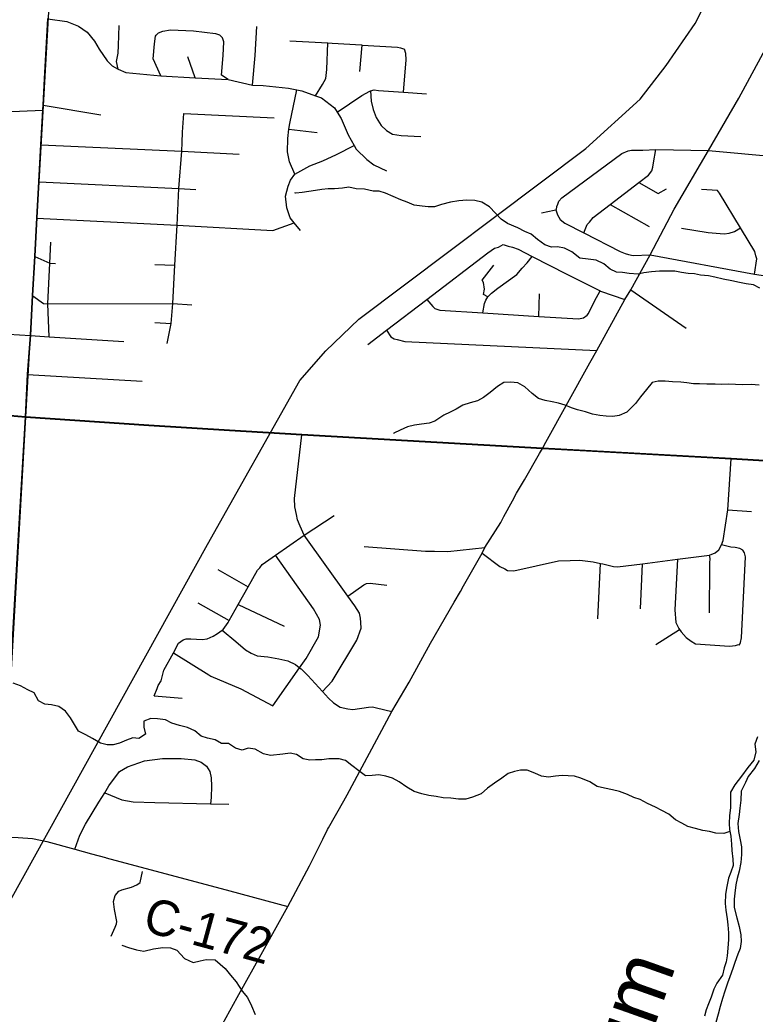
# Model space of a CAD drawing. Extents: x 114843 to 284848, y 317643 to 566895.
# Drawn here: x 219135 to 225346, y 417397 to 425802 of the extents above; entities that cross this region are included whole.
import ezdxf

# ---------------------------------------------------------------- set-up
doc = ezdxf.new("R2010")
doc.units = 0
for name, color, linetype in [('GM_X_City_Street', 7, 'Continuous'), ('GM_X_County_Road', 7, 'Continuous'), ('GM_X_County_Road_Text', 7, 'Continuous'), ('GM_X_Major_River', 7, 'Continuous'), ('GM_X_Major_River_Text', 7, 'Continuous'), ('GM_X_Minor_River', 7, 'Continuous'), ('GM_X_Rail_Line', 7, 'Continuous'), ('GM_X_State_Route', 7, 'Continuous'), ('GM_X_Township', 7, 'Continuous'), ('GM_X_Township_Road', 7, 'Continuous')]:
    doc.layers.add(name, color=color, linetype=linetype)

msp = doc.modelspace()

# ---------------------------------------------------------------- linework, layer by layer
at = {"layer": 'GM_X_City_Street'}
for p, q in [((222005.9, 425365.1), (222026.6, 425589.4)), ((220615.2, 425312.9), (220554, 425489.6)), ((219332, 425081), (219817.5, 424999.7)), ((220508.8, 424852.6), (220521.1, 425010.9)), ((220521.1, 425010.9), (221284.2, 424975.2)), ((221407.8, 424877.6), (221646.4, 424850.2)), ((224951.2, 424696.3), (226171.7, 424587.9)), ((224120.2, 424240.1), (224449.6, 424055.8)), ((221271.2, 424021.6), (221452.4, 424085.3)), ((223039.1, 423600.5), (223139.2, 423727.4)), ((223519.1, 423295.3), (223523.8, 423485.1)), ((224296.2, 423519.9), (224762.2, 423194.8)), ((218203.2, 423193.1), (219224.8, 423133.8)), ((221535.9, 421445.1), (221791, 421611.6)), ((225114.9, 421659.2), (225315.5, 421645.4)), ((224017.6, 420738.3), (224039.7, 421206.9)), ((224378.9, 420823.3), (224396, 421203.9)), ((220808.2, 421156.6), (221062.9, 421008.2)), ((220638.2, 420872.4), (220903.9, 420724.2)), ((220980.1, 420860.4), (221367.4, 420676.5)), ((224508.7, 420520.8), (224707.6, 420647.3)), ((220269.4, 420088.1), (220505.2, 420067.7))]:
    msp.add_line(p, q, dxfattribs=at)
for points in [[(219372.2, 425809.7), (219530.4, 425788.8), (219629.8, 425748.1), (219702.6, 425696.9), (219763.9, 425621.8), (219805.7, 425554.1), (219871.5, 425457), (219914.7, 425414.4), (219965.2, 425386.6), (220030.6, 425356), (220325.1, 425328.6), (220615.2, 425312.9), (220893.4, 425297.2), (221101.3, 425249.6), (221189.6, 425245.8), (221403.7, 425223.5), (221474.9, 425209.2), (221515.4, 425201.1), (221632, 425160.4), (221683.9, 425142.3), (221793.1, 425057.6), (221816.4, 425021.4), (221849.9, 424969), (221908.8, 424830), (221958.3, 424741.3), (221976.5, 424708.8), (222065.5, 424620.9), (222124.1, 424576.4), (222230.6, 424526)], [(219965.2, 425386.6), (219951.7, 425450.5), (219966.5, 425520.3), (219967, 425584.6), (219973.6, 425755.3)], [(220306.7, 425692.1), (220341.4, 425706.9), (220406.1, 425716.5), (220600.7, 425708.9), (220786.8, 425687.6), (220820.4, 425674.3), (220847.5, 425649.1)], [(221101.3, 425249.6), (221121.1, 425501.8), (221136.6, 425746.5)], [(220325.1, 425328.6), (220260, 425472.8), (220270.9, 425599), (220279.5, 425665), (220285.9, 425672.8), (220306.7, 425692.1)], [(220893.4, 425297.2), (220837.4, 425333.9), (220851.8, 425500.2), (220858.3, 425616.5), (220847.5, 425649.1)], [(221415.2, 425625.2), (221736.1, 425608.7), (221771.6, 425606.3), (222020.7, 425589.7), (222026.6, 425589.4), (222325.4, 425571.9), (222349.3, 425566.9), (222383, 425555.6)], [(221632, 425160.4), (221692.3, 425256.6), (221720.3, 425305.8), (221727.3, 425381.9), (221736.1, 425608.7)], [(222374.7, 425190.8), (222397.6, 425464.5), (222394.7, 425518.5), (222383, 425555.6)], [(221457.9, 424497.6), (221413.8, 424601.9), (221397, 424686.9), (221397.3, 424799.5), (221407.8, 424877.6), (221414.3, 424925.5), (221474.9, 425209.2)], [(221816.4, 425021.4), (222022.2, 425161.4), (222091.9, 425198.9), (222097.8, 425200.7), (222126.5, 425209.6), (222164.5, 425206.1), (222374.7, 425190.8), (222571.3, 425176.4)], [(222097.8, 425200.7), (222102.8, 425116.1), (222120.1, 425045), (222143.6, 424975.8), (222187.2, 424909.7), (222231.8, 424867.8), (222282.8, 424835.7), (222354.7, 424824.9), (222521.2, 424816.4)], [(217690.5, 424942.7), (217888.4, 424901.8), (217955.4, 424897.4), (218285.4, 424876), (218347.9, 424871.9), (218386, 424869.7), (218430.2, 424879.6), (218594.1, 424929.8), (218805.8, 424994.5), (218868.7, 425011.4), (218872.1, 425012.3), (218898.2, 425018.3), (218928.3, 425020.2), (218998.6, 425025.9), (219329.6, 425037.6)], [(221505.8, 424021.3), (221452.4, 424085.3), (221417.5, 424127.2), (221388.6, 424212.8), (221378.4, 424311.7), (221401.8, 424395.2), (221421.8, 424446.7), (221457.9, 424497.6), (221583.3, 424569.2), (221695.4, 424611.1), (221810, 424665), (221958.3, 424741.3)], [(223898.9, 424001.7), (223927.8, 424071.2), (223945.9, 424093.2), (223977.9, 424131.1), (224120.2, 424240.1), (224364.3, 424427.1), (224444.7, 424488.6), (224472.8, 424524.6), (224482.9, 424556.7), (224487, 424592.7), (224508.3, 424704.8)], [(224273.3, 424695.5), (224301.3, 424699.4), (224341.3, 424701.3), (224397.3, 424699.2), (224508.3, 424704.8), (224951.2, 424696.3)], [(223542.2, 424170.3), (223647.2, 424193.4), (223662.1, 424196.7), (223668.2, 424198.1), (223672.3, 424224.1), (223678.3, 424244.1), (223688.4, 424268.2), (223712.4, 424298.2), (224219.3, 424671.6), (224273.3, 424695.5)], [(224364.3, 424427.1), (224528.3, 424334.1), (224596.4, 424374)], [(225342.1, 423651.5), (225360.6, 423780.9), (225352.7, 423807), (225342.8, 423843.1), (225230.5, 424029.9), (225222.5, 424043.3), (225046.1, 424336.8), (225028.2, 424358.9), (224894.3, 424367.2)], [(223662.1, 424196.7), (223676.1, 424154), (223698, 424113.9), (223739.9, 424083.7), (223898.9, 424001.7), (224205.1, 423844), (224247.1, 423825.8), (224277, 423817.8), (224317, 423809.6), (224459.6, 423816.9)], [(224723.5, 424041), (224949.3, 424004.4), (225083.2, 423992), (225127.2, 423997.9), (225171.3, 424013.8), (225222.5, 424043.3)], [(222073.3, 423056.7), (222232.8, 423178.5), (222573.4, 423438.7), (223088.5, 423832), (223143.1, 423871.3), (223179.2, 423880.8), (223217.5, 423902.3)], [(223217.5, 423902.3), (223259.3, 423887.7), (223297.3, 423881.1), (223343, 423862.4), (223463.3, 423800.9), (223754.2, 423652.1), (224036.2, 423511.8), (224040.3, 423509.8), (224246.7, 423439.4)], [(223047, 423325.5), (223060.5, 423403.5), (223071.6, 423431.1), (223089.1, 423460.7), (223119.7, 423490.8), (223172.4, 423534.1), (223332, 423650.1), (223378.8, 423703.6), (223421.4, 423747.1), (223463.3, 423800.9)], [(224459.6, 423816.9), (225342.1, 423651.5), (225784, 423583.4), (225820, 423587.3), (225850, 423597.3), (225906, 423623.2)], [(223089.1, 423460.7), (223052.6, 423480.7), (223058.6, 423524.9), (223051.9, 423581.7), (223039.1, 423600.5)], [(222573.4, 423438.7), (222624, 423379.6), (222639.7, 423361.3), (222683.6, 423348.7), (223047, 423325.5), (223519.1, 423295.3), (223855, 423273.9), (223895.1, 423283.3), (223927.5, 423304.9), (223939.7, 423320.8), (223989.1, 423424.3), (224036.2, 423511.8)], [(222232.8, 423178.5), (222268.3, 423122.1), (222298, 423105.6), (222321.9, 423099.3), (222385.8, 423084.3), (224007.5, 423006.4)], [(221691.7, 420123.8), (221773.4, 420211), (221982.3, 420558.7), (222017.7, 420658.4), (222016.4, 420708.6), (222012.9, 420744.7), (222003.5, 420786.9), (221964.4, 420847.6), (221906, 420929), (221535.9, 421445.1), (221501.6, 421521.6), (221480.3, 421576), (221470.9, 421620.2), (221457.8, 421684.5), (221454.8, 421756.7), (221517.8, 422293.8)], [(224959.5, 421276), (225007.8, 421297.4), (225040.1, 421321), (225061.7, 421363.2), (225077.3, 421400.6), (225114.9, 421659.2), (225143.8, 422091)], [(220269.4, 420088.1), (220293.5, 420149.7), (220303.1, 420174.3), (220328.9, 420215.4), (220339.5, 420259.4), (220352.1, 420303.3), (220432, 420451.6), (220475.4, 420532), (220513.8, 420561.5), (220539.9, 420569.2), (220579.9, 420570.6), (220675.9, 420563.3), (220716, 420570.7), (220766.3, 420592), (220804.6, 420615.5), (220844, 420642.7), (220853.1, 420648.9), (220893.9, 420706.4), (220903.9, 420724.2), (220980.1, 420860.4), (221062.9, 421008.2), (221142.2, 421149.9), (221162.5, 421169.6), (221180.9, 421197.4), (221294.8, 421276.9), (221535.9, 421445.1)], [(225213, 420518.8), (225223.3, 420538.7), (225229.8, 420578.7), (225265.4, 421261.7), (225255.8, 421295.8), (225242.2, 421320.1), (225218.3, 421332.5), (225178.4, 421341), (225140.5, 421343.6), (225061.7, 421363.2)], [(221272.3, 420001.7), (221497.1, 420325.5), (221552, 420404.5), (221656.6, 420585.4), (221673.9, 420685.4), (221664.6, 420731.6), (221613.9, 420822.5), (221294.8, 421276.9)], [(223038.8, 421294.7), (223189.5, 421180.9), (223231.2, 421160.3), (223253, 421147.9), (223307, 421143.2), (223684.3, 421228), (223784.4, 421232.6), (223864.4, 421233.5), (223978.3, 421219.8), (224039.7, 421206.9), (224060.1, 421202.6), (224149.8, 421181.3), (224183.8, 421176.8), (224396, 421203.9), (224691.7, 421241.8), (224959.5, 421276)], [(224960.7, 420789), (224964.1, 421177.7), (224964.5, 421207.8), (224965.1, 421247.9), (224959.5, 421276)], [(224691.7, 421241.8), (224666.9, 420815.2), (224677.4, 420708.8), (224700.7, 420656.4), (224707.6, 420647.3), (224722.3, 420628), (224763.7, 420581.3), (224805.3, 420548.7), (224842.9, 420526.1), (225128.8, 420508), (225180.9, 420513.3), (225205, 420521), (225213, 420518.8)], [(221906, 420929), (222040.9, 421026.9), (222063, 421036.6), (222095.1, 421040.2), (222234.9, 421022.1)], [(220844, 420642.7), (220959.7, 420547.2), (221040.8, 420475.9), (221088.4, 420447.2), (221140.1, 420426.4), (221228.1, 420417.1), (221323.8, 420399.7), (221397.6, 420382.6), (221463.2, 420351.7), (221493.4, 420328.3), (221497.1, 420325.5), (221510.7, 420314.9), (221568, 420260), (221691.7, 420123.8), (221741.4, 420069.1), (221784.8, 420028.4), (221840.3, 419991.6), (221904.1, 419976.6), (221948.1, 419972), (222080.4, 419992.2), (222112.5, 419993.7), (222146.4, 419987.2), (222276.4, 419955.5)], [(220432, 420451.6), (220729.7, 420263.9), (220747.6, 420253.6), (221000.1, 420145.8), (221272.3, 420001.7)]]:
    msp.add_lwpolyline(points, dxfattribs=at)
at = {"layer": 'GM_X_County_Road'}
msp.add_line((223550.5, 422179.8), (223922.2, 422159.1), dxfattribs=at)
for points in [[(219182.5, 422444), (219199.2, 422805), (219224.8, 423133.8), (219243.2, 423468.1), (219261.5, 423801.2), (219279.4, 424126.1), (219296.4, 424433.9), (219313.5, 424744.5), (219329.6, 425037.6), (219332, 425081), (219344.2, 425301.5), (219372.2, 425809.7)], [(207171.6, 423138.2), (207544.8, 423127), (207659, 423118.1), (208121.7, 423101.3), (208660.2, 423069.6), (209290.3, 423034.9), (209580.3, 423015.5), (210871, 422914.4), (211731.6, 422854.2), (212368.9, 422805.5), (213259.8, 422756.2), (214160.8, 422723.8), (215114.7, 422690.3), (216143.7, 422641.2), (216564.5, 422611.5), (216713.6, 422606.8), (217874.7, 422539.2), (218988.2, 422460.7), (219182.5, 422444)], [(219006.8, 419386.4), (219024.9, 419701), (219088.5, 420805.9), (219125.2, 421442), (219182.5, 422444)], [(219182.5, 422444), (220224.4, 422372.9), (220907, 422331.1), (221517.8, 422293.8), (223550.5, 422179.8)], [(223922.2, 422159.1), (225143.8, 422091), (226451.7, 422012.8)], [(218930.9, 418896.6), (218978.4, 418894.7), (219119.4, 418890.3), (219241.1, 418881), (219362.5, 418855.5), (219599.9, 418790.6), (219739, 418752.4), (219859.2, 418720.1), (219864.5, 418718.7)], [(219864.5, 418718.7), (220907.3, 418438.1), (221397.7, 418306.4)]]:
    msp.add_lwpolyline(points, dxfattribs=at)
at = {"layer": 'GM_X_Major_River'}
for points in [[(225365.1, 419741.8), (225343.2, 419677.6), (225353.4, 419613.4), (225335.5, 419543.2), (225285.6, 419480.9), (225231.7, 419408.6), (225173.8, 419336.3), (225137.9, 419272.1), (225138.1, 419141.7), (225128.3, 419075.5), (225126.4, 419009.4), (225130.6, 418957.3), (225140.7, 418901.1), (225146.9, 418833), (225149, 418780.9), (225157.2, 418706.7), (225159.3, 418652.6), (225141.4, 418596.4), (225121.5, 418546.2), (225107.6, 418476), (225095.7, 418409.8), (225093.9, 418331.6), (225098.1, 418275.5), (225110.2, 418203.4), (225116.4, 418151.3), (225122.5, 418083.1), (225120.6, 418027), (225114.8, 417954.8), (225110.9, 417890.6), (225101, 417838.5), (225085.1, 417788.3), (225069.2, 417726.1), (225021.3, 417659.8), (224997.4, 417607.6), (224973.5, 417539.4), (224951.6, 417485.2), (224933.7, 417433.1), (224919.8, 417378.9)], [(225379.6, 419541.3), (225341.7, 419473.1), (225287.8, 419404.8), (225263.8, 419354.6), (225228, 419282.3), (225224.1, 419206.1), (225216.3, 419137.9), (225210.4, 419083.8), (225200.5, 419007.6), (225204.7, 418939.4), (225218.9, 418871.3), (225231, 418811.2), (225231.2, 418745), (225225.3, 418678.8), (225211.5, 418606.6), (225193.6, 418542.4), (225183.7, 418490.3), (225173.8, 418418.1), (225169.9, 418367.9), (225170.1, 418297.8), (225190.3, 418211.6), (225212.5, 418137.5), (225224.7, 418067.3), (225226.8, 418011.2), (225218.9, 417953), (225201, 417902.9), (225175.1, 417834.6), (225159.2, 417782.5), (225131.4, 417712.2), (225111.5, 417658.1), (225091.6, 417591.8), (225069.7, 417529.6), (225049.8, 417461.4), (225033.9, 417397.2), (224994.2, 417256.8)]]:
    msp.add_lwpolyline(points, dxfattribs=at)
at = {"layer": 'GM_X_Minor_River'}
for points in [[(222533, 424226.7), (222467, 424234.9), (222407, 424261.1), (222353, 424279.3), (222289, 424309.5), (222223.1, 424337.7), (222171.1, 424353.9), (222119, 424354), (222047, 424370.2), (221975, 424374.4), (221915, 424388.6), (221858.9, 424380.6), (221792.9, 424374.8), (221738.9, 424372.9), (221686.8, 424367), (221632.8, 424359.1), (221520.7, 424343.3), (221464.7, 424337.4), (221458.7, 424339.4)], [(225385.2, 423534.5), (225331.3, 423562.7), (225271.2, 423570.9), (225215.2, 423583), (225149.2, 423597.2), (225077.2, 423609.4), (225005.2, 423625.6), (224951.2, 423637.8), (224885.2, 423643.9), (224833.2, 423654.1), (224779.1, 423658.2), (224725.1, 423666.4), (224669.1, 423678.5), (224607.1, 423678.7), (224539, 423676.8), (224471, 423670.9), (224406.9, 423663), (224356.9, 423653.1), (224282.9, 423657.3), (224226.9, 423665.5), (224174.8, 423669.6), (224122.9, 423693.8), (224066.9, 423740), (224002.9, 423770.2), (223934.9, 423780.4), (223864.9, 423788.6), (223799, 423840.9), (223735, 423873.1), (223677, 423883.3), (223626.9, 423881.4), (223568.9, 423899.5), (223509, 423945.8), (223453.1, 423990.1), (223401.1, 424014.2), (223341.1, 424044.4), (223255.1, 424080.7), (223201.2, 424117), (223153.2, 424169.2), (223103.3, 424221.4), (223037.4, 424259.7), (222979.4, 424275.9), (222909.3, 424278), (222843.3, 424272.2), (222773.2, 424260.3), (222697.1, 424240.4), (222637.1, 424222.5), (222585, 424222.6), (222533, 424226.7)], [(225381.6, 422714.3), (225313.6, 422720.5), (225241.6, 422716.7), (225181.6, 422720.8), (225121.5, 422722.9), (225063.5, 422719.1), (225007.5, 422721.2), (224939.4, 422723.3), (224877.4, 422725.5), (224825.4, 422725.6), (224769.3, 422733.8), (224717.3, 422737.9), (224647.3, 422742), (224585.3, 422748.2), (224527.2, 422748.3), (224477.2, 422736.4), (224429.1, 422678.4), (224376.9, 422614.3), (224336.8, 422560.2), (224262.6, 422486.2), (224198.5, 422458.3), (224144.5, 422448.4), (224086.4, 422452.5), (224034.4, 422458.6), (223972.4, 422468.8), (223914.4, 422489), (223846.4, 422505.2), (223794.4, 422521.3), (223742.4, 422543.5), (223686.4, 422561.7), (223632.4, 422571.8), (223572.4, 422584), (223516.4, 422600.2), (223462.5, 422644.4), (223400.5, 422698.7), (223342.6, 422732.9), (223280.6, 422739.1), (223224.5, 422737.2), (223170.4, 422703.2), (223108.3, 422651.2), (223050.2, 422609.2), (223000.1, 422581.3), (222938, 422563.3), (222876, 422543.4), (222819.9, 422511.5), (222769.8, 422485.5), (222715.7, 422459.6), (222641.6, 422409.6), (222591.5, 422393.6), (222527.4, 422383.8), (222467.4, 422375.9), (222409.3, 422362), (222347.3, 422334), (222293.2, 422308.1), (222291.2, 422302.1)], [(219401.1, 420010.2), (219345.1, 420016.4), (219291.1, 420046.6), (219255.2, 420112.8), (219203.3, 420139), (219141.3, 420171.2), (219079.3, 420195.4)], [(225133.5, 418941.1), (225082.3, 418924.9), (225014.2, 418927.1), (224960.2, 418941.2), (224904.2, 418949.4), (224842.2, 418965.6), (224778.2, 418981.8), (224726.2, 419009.9), (224672.2, 419040.1), (224616.3, 419086.4), (224558.3, 419118.6), (224504.4, 419146.8), (224436.4, 419177), (224374.4, 419211.2), (224322.4, 419227.4), (224268.4, 419253.6), (224200.4, 419277.8), (224142.4, 419294), (224074.4, 419306.2), (224010.4, 419322.3), (223948.5, 419360.6), (223874.5, 419392.8), (223820.5, 419409), (223766.4, 419411.1), (223716.4, 419413.2), (223658.4, 419407.3), (223600.3, 419399.4), (223540.3, 419407.6), (223484.3, 419433.8), (223420.3, 419458), (223364.3, 419458.1), (223314.3, 419448.2), (223260.2, 419430.3), (223206.1, 419392.3), (223144, 419348.3), (223085.9, 419306.3), (223031.8, 419258.3), (222959.7, 419230.4), (222901.6, 419214.5), (222841.6, 419214.6), (222775.5, 419222.8), (222711.5, 419225), (222651.5, 419237.1), (222589.5, 419245.3), (222529.5, 419259.4), (222465.5, 419277.6), (222403.5, 419315.9), (222339.6, 419360.1), (222283.6, 419390.3), (222227.6, 419408.5), (222167.6, 419420.7), (222109.5, 419414.8), (222053.5, 419410.9), (221997.5, 419453.1), (221939.6, 419497.4), (221885.7, 419539.6), (221831.6, 419553.8), (221743.6, 419555.9), (221685.5, 419546), (221633.5, 419546.2), (221583.5, 419544.3), (221527.5, 419556.4), (221471.5, 419592.6), (221417.5, 419602.8), (221355.4, 419594.9), (221251.4, 419583.1), (221193.4, 419597.3), (221121.4, 419635.5), (221063.4, 419645.7), (221011.3, 419627.7), (220957.3, 419645.9), (220897.4, 419684.1), (220837.3, 419684.3), (220783.4, 419714.5), (220719.3, 419728.6), (220665.4, 419746.8), (220613.4, 419791), (220551.4, 419819.2), (220483.4, 419835.4), (220417.4, 419857.6), (220365.4, 419885.8), (220297.4, 419892), (220241.4, 419896.1), (220181.3, 419874.2), (220181.2, 419822.1), (220197.1, 419763.9), (220141, 419725.9), (220089, 419732), (220036.9, 419712.1), (219976.8, 419688.1), (219922.8, 419674.2), (219872.8, 419674.3), (219814.8, 419688.5), (219748.8, 419726.7), (219690.8, 419756.9), (219630.8, 419789.2), (219594.9, 419845.4), (219563, 419901.6), (219519.1, 419957.9), (219465.1, 419998.1), (219401.1, 420010.2)], [(219997.1, 417979.9), (220051.1, 417959.7), (220121.2, 417939.5), (220183.3, 417929.3), (220263.5, 417949.1), (220341.7, 417960.9), (220407.8, 417956.7), (220461.9, 417938.5), (220525.8, 417868.2), (220597.8, 417831.9), (220658, 417847.8), (220708.1, 417859.7), (220784.2, 417855.5), (220868.2, 417783.1), (220914.1, 417724.8), (220962.1, 417670.6), (221014, 417592.3), (221057.9, 417538.1), (221091.8, 417467.8), (221121.7, 417393.6)]]:
    msp.add_lwpolyline(points, dxfattribs=at)
at = {"layer": 'GM_X_Rail_Line'}
for points in [[(219491.3, 427909.7), (218985, 418969.4), (218918.3, 418742.1), (218808.2, 418578.5), (217729.7, 417088.6), (217319.5, 416524.5), (217197.5, 416338.2), (217145.7, 416222.4), (217066.5, 415993.7), (216940.7, 415673.1), (216425, 414123.5), (216354.8, 413870.9), (216255.8, 413556.7), (216173.7, 413117.4), (216156.3, 412749.3), (216118.4, 412204.4), (216085.3, 411763.7), (215956.5, 409499.4), (215888.9, 408435.2), (215803.9, 407002.9), (215746.3, 406887.1), (214644.2, 404577.3), (213854.9, 402901.9), (212791.1, 400740.6)], [(214445.4, 399966.6), (214831.4, 401459.1), (215381.4, 403717.5), (215872.1, 405698.5), (216250.7, 407094.4), (216835.7, 409496.5), (217492.6, 412147), (218312.6, 415394.9), (218871.9, 417669.8), (219054.4, 418361.1), (220719.9, 421367.7), (221499.9, 422753.5), (221719, 423003), (221998.3, 423273), (223915.9, 424713.8), (224374.8, 425132.4), (224593.7, 425415.4), (224838.8, 425772.2), (224997.2, 426088.2)]]:
    msp.add_lwpolyline(points, dxfattribs=at)
at = {"layer": 'GM_X_State_Route'}
for p, q in [((223579, 422231.4), (223950.4, 422903.1)), ((223524.9, 422135.5), (223550.5, 422179.8)), ((223550.5, 422179.8), (223579, 422231.4)), ((223397, 421914.4), (223524.9, 422135.5)), ((223224, 421602.5), (223296.6, 421736.8)), ((222856.6, 420971), (222882.6, 421017.3)), ((221597.3, 418683.8), (221693, 418875.6))]:
    msp.add_line(p, q, dxfattribs=at)
for points in [[(223950.4, 422903.1), (224007.5, 423006.4), (224246.7, 423439.4), (224296.2, 423519.9), (224459.6, 423816.9), (224662.5, 424201.7), (224951.2, 424696.3), (225207.1, 425139.3), (225487.2, 425654.4), (225681.8, 426007.4), (225712.1, 426062.4)], [(223296.6, 421736.8), (223330.5, 421799.5), (223397, 421914.4)], [(222882.6, 421017.3), (223038.8, 421294.7), (223063.5, 421341.7), (223197.4, 421553.2), (223224, 421602.5)], [(221898.4, 419250.5), (222276.4, 419955.5), (222423.3, 420203.9), (222604.8, 420532.8), (222804.5, 420878.5), (222856.6, 420971)], [(221741.6, 418971.1), (221870.7, 419198.8), (221898.4, 419250.5)], [(221693, 418875.6), (221733.7, 418957.2), (221741.6, 418971.1)], [(221397.7, 418306.4), (221580.5, 418650.2), (221597.3, 418683.8)], [(220735.7, 417106), (220785.4, 417198.8), (220970.2, 417536.1), (221186.3, 417925.4), (221397.7, 418306.4)]]:
    msp.add_lwpolyline(points, dxfattribs=at)
at = {"layer": 'GM_X_Township'}
for points in [[(219371, 425812.6), (219343, 425304.4), (219330.9, 425083.9), (219328.4, 425040.4), (219312.3, 424747.3), (219295.2, 424436.7), (219278.2, 424128.9), (219260.3, 423804), (219242, 423470.9), (219223.6, 423136.6), (219198, 422807.8), (219181.3, 422446.8), (218987, 422463.5)], [(226450.5, 422015.6), (225142.6, 422093.9), (223549.3, 422182.6), (221516.7, 422296.6), (220905.8, 422333.9), (220223.2, 422375.7), (219181.3, 422446.8), (219198, 422807.8), (219223.6, 423136.6), (219242, 423470.9), (219260.3, 423804), (219278.2, 424128.9), (219295.2, 424436.7), (219312.3, 424747.3), (219328.4, 425040.4), (219330.9, 425083.9), (219343, 425304.4), (219371, 425812.6)], [(218716.1, 414264.2), (218956.8, 418759), (218965.9, 418816.3), (218977.3, 418897.5), (218996.5, 419231.9), (219023.7, 419703.8), (219087.3, 420808.8), (219124, 421444.9), (219181.3, 422446.8), (220223.2, 422375.7), (220905.8, 422333.9), (221516.7, 422296.6), (223549.3, 422182.6), (225142.6, 422093.9), (226450.5, 422015.6)], [(218987, 422463.5), (219181.3, 422446.8), (219124, 421444.9)]]:
    msp.add_lwpolyline(points, dxfattribs=at)
at = {"layer": 'GM_X_Township_Road'}
for p, q in [((220273.8, 423734.9), (220444.1, 423728.6)), ((220274.1, 423242.3), (220412.1, 423234)), ((219199.2, 422805), (220169.2, 422746.5))]:
    msp.add_line(p, q, dxfattribs=at)
for points in [[(220503.1, 424692.4), (220506, 424764.6), (220508.8, 424852.6)], [(219313.5, 424744.5), (220503.1, 424692.4), (220986.9, 424667.4)], [(220379.7, 423066.7), (220412.1, 423234), (220425.9, 423404.2), (220444.1, 423728.6), (220463.3, 424065.4), (220478.4, 424376.8), (220503.1, 424692.4)], [(219296.4, 424433.9), (220478.4, 424376.8), (220620.2, 424368)], [(219279.4, 424126.1), (220463.3, 424065.4), (221271.2, 424021.6)], [(219382.8, 423123.8), (219371.9, 423401.8), (219387.6, 423746.6), (219395.5, 423922.3)], [(219261.5, 423801.2), (219387.6, 423746.6), (219434.3, 423741.3)], [(219243.2, 423468.1), (219334.6, 423404.3), (219371.9, 423401.8)], [(219371.9, 423401.8), (220425.9, 423404.2), (220588.7, 423394.3)], [(219224.8, 423133.8), (219382.8, 423123.8), (220012.7, 423083.9)], [(222042.7, 421348.8), (222560.2, 421310.4), (222636.4, 421309.8), (222750.8, 421308.9), (223063.5, 421341.7)], [(219599.9, 418790.6), (219640.9, 418910.5), (219689.5, 419001.8), (219802, 419188.3), (219852.7, 419266.5), (219886.6, 419326.7), (219976.3, 419448.8), (220045.3, 419488.5), (220188.4, 419538.3)], [(220188.4, 419538.3), (220338.3, 419557.1), (220496.2, 419556.9), (220611.7, 419545.7), (220665.3, 419527), (220710.9, 419493.3), (220740.4, 419448.1), (220751.3, 419395.2), (220753.9, 419324.6), (220750.4, 419228.7), (220746.3, 419174.9)], [(219852.7, 419266.5), (219996.9, 419209.2), (220091.8, 419192.9), (220275.3, 419186.1), (220746.3, 419174.9), (220898.7, 419171.9)], [(219907, 418056.6), (219939.4, 418130.6), (219951.6, 418160.6), (219953.7, 418180.7), (219934.2, 418281.1), (219926.5, 418349.4), (219938.8, 418399.5), (219971.1, 418435.4), (219995.2, 418447.3), (220077.6, 418470.9), (220123.9, 418490.7), (220152.1, 418510.6), (220170.2, 418602.4)]]:
    msp.add_lwpolyline(points, dxfattribs=at)

# ---------------------------------------------------------------- texts
at = {"layer": 'GM_X_County_Road_Text'}
msp.add_text('C-172', height=300.01, rotation=344.77283, dxfattribs=at).set_placement((220161.3, 418102.3))
at = {"layer": 'GM_X_Major_River_Text'}
msp.add_text('Alum', height=500.04, rotation=70.41368, dxfattribs=at).set_placement((224168.5, 416370.2))

doc.saveas('drawing.dxf')
